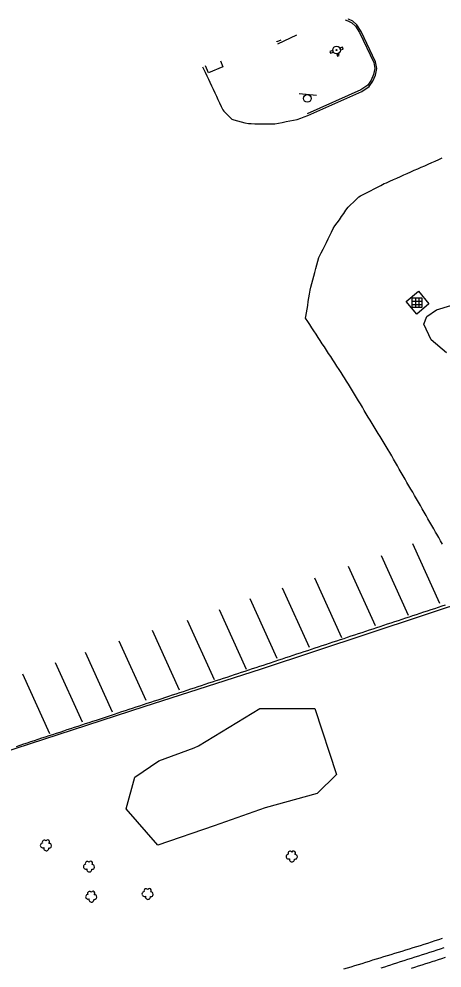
# Model space of a CAD drawing. Extents: x 1901471 to 1963503, y 756461 to 799997.
# Drawn here: x 1930855.1 to 1930965.7, y 773715.8 to 773964 of the extents above; entities that cross this region are included whole.
import ezdxf

# ---------------------------------------------------------------- set-up
doc = ezdxf.new("R2010")
doc.units = 0
for name, color, linetype in [('RD_EX_Bldg', 7, 'Continuous'), ('RD_EX_BldgApp', 7, 'Continuous'), ('RD_EX_Conc', 7, 'Continuous'), ('RD_EX_DR_ErosCtrl', 7, 'Continuous'), ('RD_EX_DR_Inlet', 7, 'Continuous'), ('RD_EX_Fence_Other', 7, 'Continuous'), ('RD_EX_H2O', 7, 'Continuous'), ('RD_EX_Misc', 7, 'Continuous'), ('RD_EX_Road', 7, 'Continuous'), ('RD_EX_UT', 7, 'Continuous'), ('RD_EX_VEG', 7, 'Continuous')]:
    doc.layers.add(name, color=color, linetype=linetype)

# ---------------------------------------------------------------- blocks, each defined once
blk = doc.blocks.new('SB2')
at = {"layer": 'RD_EX_VEG'}
for centre, radius, start, end in [((-1.56, -0.16), 1.26, 96.4518, 294.734), ((-0.72, 1.55), 1.08, 34.9763, 204.756), ((1.05, 1.7), 0.995, 308.7626, 152.0467), ((1.84, -0.28), 1.22, 256.5667, 98.1046), ((0.25, -1.6), 1.32, 166.8827, 5.7589)]:
    blk.add_arc(centre, radius, start, end, dxfattribs=at)
blk = doc.blocks.new('SIGN')
at = {"layer": 'RD_EX_BldgApp'}
blk.add_line((-4.52, -2.02), (4.48, -2.02), dxfattribs=at)
blk.add_circle((0, 0), 2, dxfattribs=at)
blk = doc.blocks.new('DI')
at = {"layer": 'RD_EX_DR_Inlet'}
for p, q in [((-2.54, 0.86), (2.46, 0.86)), ((-0.84, 2.56), (-0.84, -2.44)), ((0.86, 2.56), (0.86, -2.44)), ((-2.54, -0.84), (2.46, -0.84))]:
    blk.add_line(p, q, dxfattribs=at)
blk.add_lwpolyline([(-2.54, -2.44), (-2.54, 2.56), (2.46, 2.56), (2.46, -2.44)], close=True, dxfattribs=at)

msp = doc.modelspace()

# ---------------------------------------------------------------- linework, layer by layer
at = {"layer": 'RD_EX_Bldg'}
msp.add_lwpolyline([(1930962.3, 773889.47), (1930959.11, 773886.8), (1930956.33, 773890.12), (1930959.52, 773892.79)], close=True, dxfattribs=at)
at = {"layer": 'RD_EX_Conc'}
for points in [[(1930940.39, 773963.72), (1930941.08, 773963.51), (1930942.11, 773962.98), (1930943.05, 773962.1), (1930944.16, 773960.45), (1930947.84, 773952.61), (1930948.11, 773951.07), (1930947.82, 773949.42), (1930947.19, 773947.94), (1930946.28, 773946.71), (1930944.46, 773945.49), (1930930.42, 773939.17)], [(1930922.73, 773957.52), (1930927.71, 773959.8)]]:
    msp.add_lwpolyline(points, dxfattribs=at)
at = {"layer": 'RD_EX_DR_ErosCtrl'}
for points in [[(1930940.01, 773715.57), (1930940.96, 773715.86), (1930941.92, 773716.16), (1930942.87, 773716.45), (1930943.83, 773716.74), (1930944.78, 773717.04), (1930945.74, 773717.33), (1930946.7, 773717.62), (1930947.65, 773717.92), (1930948.61, 773718.21), (1930949.56, 773718.5), (1930950.52, 773718.8), (1930951.47, 773719.09), (1930952.43, 773719.38), (1930953.38, 773719.67), (1930954.34, 773719.97), (1930955.3, 773720.26), (1930956.25, 773720.55), (1930957.21, 773720.85), (1930958.16, 773721.14), (1930959.12, 773721.43), (1930960.1, 773721.73), (1930961.05, 773722.04), (1930962, 773722.35), (1930962.95, 773722.66), (1930963.9, 773722.97), (1930964.85, 773723.28), (1930965.8, 773723.58)], [(1930966.56, 773718.54), (1930965.61, 773718.23), (1930964.66, 773717.92), (1930963.71, 773717.61), (1930963.32, 773717.48), (1930962.37, 773717.18), (1930961.42, 773716.88), (1930960.46, 773716.58), (1930959.51, 773716.28), (1930959.51, 773716.28), (1930958.55, 773715.98), (1930957.6, 773715.68)]]:
    msp.add_lwpolyline(points, dxfattribs=at)
at = {"layer": 'RD_EX_Fence_Other'}
msp.add_lwpolyline([(1931184.6, 773882.67), (1931146.73, 773867.47), (1931107.73, 773855.24), (1931062.16, 773840.97), (1931003.73, 773822.06), (1930974.47, 773812.52), (1930918.42, 773793.99), (1930887.7, 773784.12), (1930820.63, 773762.35), (1930775.55, 773748.05), (1930749.06, 773739.33), (1930711.54, 773727.28), (1930684.13, 773718.07), (1930638.41, 773702.72), (1930617.44, 773697.23), (1930569.5, 773684.77), (1930522.16, 773674.37), (1930493.51, 773667.87), (1930453.82, 773661.44), (1930414.68, 773655.92), (1930381.09, 773651.81)], dxfattribs=at)
at = {"layer": 'RD_EX_H2O'}
for points in [[(1930966.85, 773876.64), (1930962.87, 773880.1), (1930960.91, 773884.19), (1930961.75, 773886.22), (1930964.23, 773887.9), (1930972.64, 773890.45)], [(1930966.21, 773721.07), (1930965.26, 773720.76), (1930964.31, 773720.46), (1930963.36, 773720.15), (1930962.4, 773719.84), (1930961.45, 773719.54), (1930960.5, 773719.23), (1930959.55, 773718.93), (1930958.6, 773718.62), (1930957.64, 773718.31), (1930956.69, 773718.01), (1930955.74, 773717.7), (1930954.79, 773717.4), (1930953.84, 773717.09), (1930952.89, 773716.79), (1930951.93, 773716.48), (1930951.6, 773716.37), (1930950.64, 773716.07), (1930949.69, 773715.76)]]:
    msp.add_lwpolyline(points, dxfattribs=at)
at = {"layer": 'RD_EX_Misc'}
msp.add_lwpolyline([(1930907.75, 773953.06), (1930908.42, 773951.51), (1930904.64, 773949.89), (1930903.85, 773951.73)], dxfattribs=at)
at = {"layer": 'RD_EX_Road'}
for points in [[(1930903.07, 773951.46), (1930903.33, 773950.94), (1930903.76, 773950.04), (1930904.2, 773949.14), (1930904.63, 773948.24), (1930905.01, 773947.42), (1930905.43, 773946.52), (1930905.85, 773945.62), (1930906.26, 773944.71), (1930906.68, 773943.81), (1930907.09, 773942.91), (1930907.51, 773942.01), (1930907.93, 773941.1), (1930908.34, 773940.2), (1930908.64, 773939.9), (1930909.34, 773939.18), (1930910.03, 773938.46), (1930910.73, 773937.74), (1930911.25, 773937.61), (1930912.22, 773937.36), (1930913.18, 773937.11), (1930914.15, 773936.86), (1930915.12, 773936.62), (1930915.77, 773936.61), (1930916.77, 773936.59), (1930917.77, 773936.58), (1930918.77, 773936.56), (1930919.77, 773936.55), (1930920.77, 773936.53), (1930921.77, 773936.52), (1930921.97, 773936.55), (1930922.95, 773936.75), (1930923.93, 773936.94), (1930924.91, 773937.13), (1930925.89, 773937.32), (1930926.87, 773937.51), (1930927.85, 773937.71), (1930928.75, 773938.03), (1930929.69, 773938.37), (1930930.63, 773938.71), (1930944.7, 773945.05), (1930946.63, 773946.34), (1930947.63, 773947.69), (1930948.3, 773949.28), (1930948.62, 773951.07), (1930948.32, 773952.76), (1930944.6, 773960.69), (1930943.43, 773962.43), (1930942.4, 773963.39), (1930941.27, 773963.97), (1930941.25, 773963.98)], [(1930923.54, 773958.44), (1930922.52, 773957.97), (1930922.48, 773958.08)], [(1930965.81, 773826.65), (1930965.33, 773827.53), (1930964.85, 773828.4), (1930964.37, 773829.28), (1930964.04, 773829.83), (1930963.54, 773830.7), (1930963.04, 773831.56), (1930962.54, 773832.43), (1930962.04, 773833.29), (1930961.54, 773834.16), (1930961.04, 773835.02), (1930960.54, 773835.89), (1930960.04, 773836.75), (1930959.54, 773837.61), (1930959.04, 773838.48), (1930958.54, 773839.34), (1930958.04, 773840.21), (1930957.54, 773841.07), (1930957.04, 773841.94), (1930956.54, 773842.8), (1930956.04, 773843.67), (1930955.54, 773844.53), (1930955.04, 773845.39), (1930954.54, 773846.26), (1930954.04, 773847.12), (1930953.54, 773847.99), (1930953.04, 773848.85), (1930952.54, 773849.72), (1930952.04, 773850.58), (1930951.58, 773851.34), (1930951.06, 773852.2), (1930950.55, 773853.05), (1930950.03, 773853.91), (1930949.51, 773854.76), (1930949, 773855.62), (1930948.48, 773856.47), (1930947.97, 773857.33), (1930947.45, 773858.18), (1930946.93, 773859.04), (1930946.42, 773859.89), (1930945.9, 773860.75), (1930945.38, 773861.6), (1930944.87, 773862.46), (1930944.35, 773863.32), (1930943.83, 773864.17), (1930943.32, 773865.03), (1930942.8, 773865.88), (1930942.28, 773866.74), (1930941.77, 773867.59), (1930941.25, 773868.45), (1930940.73, 773869.3), (1930940.22, 773870.16), (1930939.87, 773870.69), (1930939.32, 773871.53), (1930938.78, 773872.36), (1930938.23, 773873.2), (1930937.68, 773874.04), (1930937.13, 773874.87), (1930936.59, 773875.71), (1930936.04, 773876.54), (1930935.49, 773877.38), (1930934.95, 773878.22), (1930934.4, 773879.05), (1930933.85, 773879.89), (1930933.3, 773880.73), (1930932.76, 773881.56), (1930932.21, 773882.4), (1930931.66, 773883.24), (1930931.11, 773884.07), (1930930.57, 773884.91), (1930930.02, 773885.75), (1930930.08, 773886.14), (1930930.25, 773887.13), (1930930.41, 773888.11), (1930930.57, 773889.1), (1930930.73, 773890.09), (1930930.89, 773891.07), (1930931.05, 773892.06), (1930931.22, 773893.05), (1930931.44, 773893.87), (1930931.7, 773894.84), (1930931.96, 773895.8), (1930932.22, 773896.77), (1930932.48, 773897.73), (1930932.74, 773898.7), (1930933, 773899.67), (1930933.25, 773900.63), (1930933.51, 773901.6), (1930933.7, 773901.97), (1930934.14, 773902.87), (1930934.58, 773903.77), (1930935.02, 773904.67), (1930935.46, 773905.56), (1930935.9, 773906.46), (1930936.34, 773907.36), (1930936.78, 773908.26), (1930937.22, 773909.15), (1930937.71, 773909.86), (1930938.28, 773910.68), (1930938.86, 773911.49), (1930939.43, 773912.31), (1930940, 773913.13), (1930940.57, 773913.95), (1930941.15, 773914.77), (1930941.81, 773915.42), (1930942.53, 773916.11), (1930943.25, 773916.8), (1930943.97, 773917.5), (1930944.38, 773917.71), (1930945.27, 773918.17), (1930946.16, 773918.63), (1930947.04, 773919.08), (1930947.93, 773919.54), (1930948.82, 773920), (1930949.71, 773920.46), (1930950.6, 773920.92), (1930951.15, 773921.16), (1930952.06, 773921.57), (1930952.98, 773921.97), (1930953.89, 773922.38), (1930954.81, 773922.79), (1930955.72, 773923.19), (1930956.63, 773923.6), (1930957.55, 773924), (1930958.46, 773924.41), (1930959.38, 773924.81), (1930960.29, 773925.22), (1930961.2, 773925.62), (1930962.12, 773926.03), (1930963.03, 773926.43), (1930963.95, 773926.84), (1930964.86, 773927.25), (1930965.77, 773927.65)], [(1930965.14, 773811.13), (1930958.09, 773826.7)], [(1930956.9, 773808.01), (1930949.84, 773823.59)], [(1930948.28, 773805.28), (1930941.22, 773820.85)], [(1930939.51, 773802.19), (1930932.46, 773817.76)], [(1930931.04, 773799.61), (1930923.98, 773815.18)], [(1930922.58, 773796.78), (1930915.53, 773812.36)], [(1930854.4, 773773.78), (1930855.35, 773774.1), (1930856.3, 773774.41), (1930857.25, 773774.72), (1930858.2, 773775.03), (1930859.15, 773775.35), (1930860.1, 773775.66), (1930861.05, 773775.97), (1930862, 773776.28), (1930862.95, 773776.6), (1930863.9, 773776.91), (1930864.85, 773777.22), (1930865.8, 773777.53), (1930866.75, 773777.85), (1930867.7, 773778.16), (1930868.65, 773778.47), (1930869.6, 773778.78), (1930870.55, 773779.1), (1930871.5, 773779.41), (1930872.45, 773779.72), (1930873.4, 773780.03), (1930874.35, 773780.35), (1930875.3, 773780.66), (1930880.05, 773782.22), (1930881, 773782.53), (1930881.94, 773782.85), (1930882.89, 773783.16), (1930883.84, 773783.47), (1930884.79, 773783.78), (1930885.74, 773784.1), (1930886.69, 773784.41), (1930887.64, 773784.72), (1930888.59, 773785.04), (1930889.54, 773785.35), (1930890.49, 773785.66), (1930891.44, 773785.97), (1930894.29, 773786.91), (1930895.24, 773787.22), (1930896.19, 773787.54), (1930897.14, 773787.85), (1930898.09, 773788.16), (1930899.04, 773788.47), (1930899.99, 773788.79), (1930900.94, 773789.1), (1930901.89, 773789.41), (1930902.84, 773789.72), (1930903.79, 773790.04), (1930904.74, 773790.35), (1930905.69, 773790.66), (1930906.64, 773790.97), (1930907.59, 773791.29), (1930908.54, 773791.6), (1930909.49, 773791.91), (1930910.44, 773792.22), (1930911.39, 773792.54), (1930912.34, 773792.85), (1930913.29, 773793.16), (1930914.24, 773793.47), (1930915.19, 773793.79), (1930916.14, 773794.1), (1930917.09, 773794.41), (1930918.04, 773794.72), (1930918.99, 773795.04), (1930919.94, 773795.35), (1930920.89, 773795.66), (1930921.84, 773795.98), (1930922.05, 773796.05), (1930923, 773796.36), (1930923.95, 773796.67), (1930924.9, 773796.99), (1930925.84, 773797.3), (1930926.79, 773797.62), (1930927.74, 773797.93), (1930928.69, 773798.24), (1930929.64, 773798.56), (1930930.59, 773798.87), (1930931.54, 773799.19), (1930932.49, 773799.5), (1930933.44, 773799.81), (1930934.39, 773800.13), (1930935.34, 773800.44), (1930936.28, 773800.76), (1930937.23, 773801.07), (1930938.18, 773801.38), (1930939.13, 773801.7), (1930940.08, 773802.01), (1930941.03, 773802.33), (1930941.98, 773802.64), (1930942.93, 773802.95), (1930943.88, 773803.27), (1930944.83, 773803.58), (1930945.78, 773803.9), (1930946.72, 773804.21), (1930947.67, 773804.52), (1930948.62, 773804.84), (1930949.57, 773805.15), (1930950.52, 773805.47), (1930951.47, 773805.78), (1930952.42, 773806.09), (1930953.37, 773806.41), (1930954.32, 773806.72), (1930955.27, 773807.04), (1930956.22, 773807.35), (1930957.16, 773807.66), (1930958.11, 773807.98), (1930959.06, 773808.29), (1930960.01, 773808.61), (1930960.96, 773808.92), (1930961.91, 773809.24), (1930962.86, 773809.55), (1930963.81, 773809.86), (1930964.76, 773810.18), (1930965.71, 773810.49), (1930966.65, 773810.81)], [(1930914.54, 773793.88), (1930907.48, 773809.46)], [(1930906.16, 773791.13), (1930899.1, 773806.71)], [(1930897.05, 773788.47), (1930889.99, 773804.04)], [(1930888.34, 773785.74), (1930881.28, 773801.31)], [(1930879.5, 773782.74), (1930872.44, 773798.31)], [(1930871.66, 773780.09), (1930864.6, 773795.66)], [(1930863.14, 773777.09), (1930856.08, 773792.67)]]:
    msp.add_lwpolyline(points, dxfattribs=at)
at = {"layer": 'RD_EX_UT'}
for p, q in [((1930937.13, 773955.76), (1930936.39, 773955.52)), ((1930936.39, 773955.52), (1930936.54, 773955.04)), ((1930936.54, 773955.04), (1930937.31, 773955.29)), ((1930938.84, 773954.4), (1930938.65, 773955)), ((1930939.72, 773956.6), (1930938.99, 773956.36)), ((1930939.13, 773955.88), (1930939.87, 773956.12)), ((1930939.87, 773956.12), (1930939.72, 773956.6)), ((1930938.17, 773954.86), (1930938.37, 773954.24)), ((1930938.37, 773954.24), (1930938.84, 773954.4))]:
    msp.add_line(p, q, dxfattribs=at)
for radius in [1, 0.125]:
    msp.add_circle((1930938.13, 773955.86), radius, dxfattribs=at)
for start, end in [(185.685, 214.6613), (272.2455, 301.2128), (1.3387, 30.315)]:
    msp.add_arc((1930938.13, 773955.86), 1, start, end, dxfattribs=at)
at = {"layer": 'RD_EX_VEG'}
msp.add_lwpolyline([(1930901.98, 773773.89), (1930918.02, 773783.65), (1930932.4, 773783.7), (1930938.13, 773766.41), (1930933.03, 773761.45), (1930919.44, 773757.68), (1930906.09, 773753), (1930891.39, 773747.9), (1930883.12, 773757.47), (1930885.4, 773765.76), (1930891.65, 773770.03), (1930900.85, 773773.39)], close=True, dxfattribs=at)

# ---------------------------------------------------------------- block references
at = {"layer": 'RD_EX_Bldg', "xscale": 0.5039370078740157, "yscale": 0.5039370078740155, "rotation": 174.610714}
msp.add_blockref('SIGN', (1930930.48, 773943.21), dxfattribs=at)
at = {"layer": 'RD_EX_DR_Inlet', "xscale": 0.5039370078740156, "yscale": 0.5039370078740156}
msp.add_blockref('DI', (1930959.22, 773889.73), dxfattribs=at)
at = {"layer": 'RD_EX_VEG', "xscale": 0.5019685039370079, "yscale": 0.5019685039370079}
for p in [(1930862.06, 773747.95), (1930926.35, 773745.04), (1930873.31, 773742.39), (1930888.65, 773735.24), (1930873.9, 773734.52)]:
    msp.add_blockref('SB2', p, dxfattribs=at)

doc.saveas('drawing.dxf')
